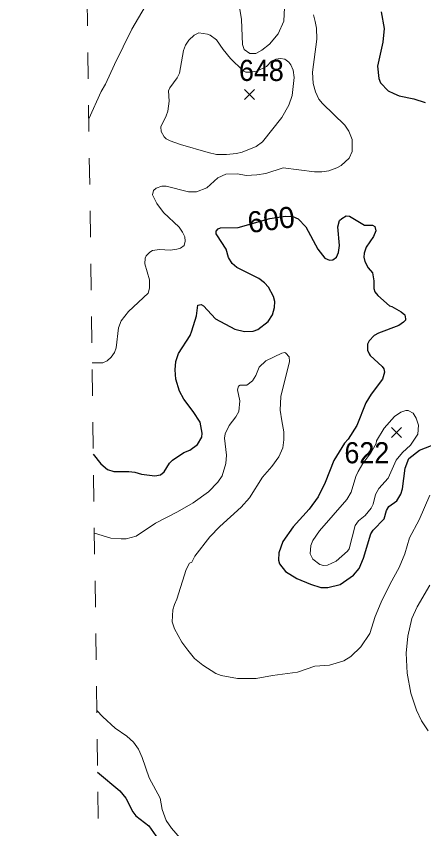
# Model space of a CAD drawing. Extents: x 294.2 to 320.3, y 7482.7 to 7510.7.
# Drawn here: x 294.252 to 295.794, y 7487.296 to 7490.371 of the extents above; entities that cross this region are included whole.
import ezdxf
from ezdxf.enums import TextEntityAlignment as Align

# ---------------------------------------------------------------- set-up
doc = ezdxf.new("R2010")
doc.units = 0
doc.header["$LTSCALE"] = 0.032
doc.linetypes.add('SHORT_DASHED', pattern=[2.7, 1.5, -1.2])
for name, color, linetype, lineweight in [('1', 7, 'Continuous', 25), ('2', 7, 'Continuous', 13), ('21', 7, 'Continuous', 25), ('22', 7, 'SHORT_DASHED', 13)]:
    doc.layers.add(name, color=color, linetype=linetype, lineweight=lineweight)
doc.layers.add('61', color=7, linetype='Continuous')

msp = doc.modelspace()

# ---------------------------------------------------------------- linework, layer by layer
at = {"layer": '1'}
for points in [[(295.6328, 7490.3885), (295.6437, 7490.3247), (295.6386, 7490.2736), (295.6181, 7490.1823), (295.6231, 7490.1355), (295.6298, 7490.1199), (295.6588, 7490.0897), (295.6799, 7490.0784), (295.701, 7490.0704), (295.756, 7490.0591), (295.7988, 7490.0444)], [(294.5431, 7488.7135), (294.571, 7488.6774), (294.5965, 7488.6557), (294.6205, 7488.6484), (294.6779, 7488.6484), (294.7006, 7488.6457), (294.725, 7488.6382), (294.7758, 7488.6322), (294.7968, 7488.636), (294.8118, 7488.6467), (294.8315, 7488.679), (294.8431, 7488.6909), (294.8853, 7488.7204), (294.9081, 7488.7291), (294.9375, 7488.7502), (294.9541, 7488.7783), (294.9554, 7488.7936), (294.9477, 7488.8345), (294.9215, 7488.8753), (294.8857, 7488.9213), (294.8691, 7488.952), (294.8551, 7488.9979), (294.8532, 7489.0324), (294.8551, 7489.0643), (294.866, 7489.0943), (294.9094, 7489.1627), (294.9166, 7489.1804), (294.9341, 7489.2369), (294.9391, 7489.2773), (294.9513, 7489.2805), (294.9602, 7489.2757), (295.0062, 7489.2256), (295.0784, 7489.1868), (295.115, 7489.178), (295.1482, 7489.1793), (295.1654, 7489.1862), (295.205, 7489.2163), (295.221, 7489.2406), (295.2292, 7489.2686), (295.2295, 7489.2921), (295.2245, 7489.3104), (295.2062, 7489.3464), (295.1913, 7489.362), (295.1691, 7489.3781), (295.0857, 7489.4206), (295.0685, 7489.4351), (295.0549, 7489.4582), (295.046, 7489.4899), (295.011, 7489.5442), (295.0078, 7489.5479), (295.0083, 7489.5581), (295.0155, 7489.5667), (295.0247, 7489.5705), (295.0918, 7489.5716), (295.2108, 7489.6056), (295.2699, 7489.6147), (295.2988, 7489.613), (295.3182, 7489.6044), (295.347, 7489.5748), (295.3925, 7489.4899), (295.4195, 7489.4557), (295.4368, 7489.4487), (295.4502, 7489.4493), (295.4636, 7489.4589), (295.4713, 7489.4768), (295.4744, 7489.5036), (295.4681, 7489.5738), (295.4751, 7489.5987), (295.4834, 7489.6058), (295.5, 7489.6153), (295.5121, 7489.6147), (295.5695, 7489.5802), (295.6002, 7489.5802), (295.6085, 7489.5758), (295.6123, 7489.5592), (295.6033, 7489.5379), (295.5757, 7489.4977), (295.5683, 7489.4742), (295.567, 7489.4589), (295.5702, 7489.4436), (295.5836, 7489.4187), (295.5996, 7489.4002), (295.6054, 7489.3695), (295.6054, 7489.3408), (295.6092, 7489.3287), (295.6194, 7489.314), (295.6647, 7489.275), (295.673, 7489.2731), (295.7088, 7489.252), (295.7215, 7489.2412), (295.7247, 7489.2265), (295.7241, 7489.2214), (295.717, 7489.2131), (295.6999, 7489.2003), (295.622, 7489.1716)], [(295.622, 7489.1716), (295.6066, 7489.1627), (295.5868, 7489.1422), (295.5811, 7489.1295), (295.5811, 7489.1078), (295.5875, 7489.0937), (295.5913, 7489.0867)], [(295.5913, 7489.0867), (295.6366, 7489.0451), (295.6424, 7489.0369), (295.6456, 7489.0241), (295.6379, 7488.9979), (295.5945, 7488.9411), (295.574, 7488.9085), (295.5408, 7488.8217), (295.5074, 7488.7705), (295.4935, 7488.7555), (295.454, 7488.6892), (295.4202, 7488.6059), (295.394, 7488.5523), (295.3595, 7488.505), (295.2989, 7488.4386), (295.2606, 7488.3825), (295.2453, 7488.3403), (295.2446, 7488.3122), (295.2478, 7488.2982), (295.2708, 7488.2701), (295.3132, 7488.2431), (295.3653, 7488.2221), (295.4036, 7488.2088), (295.4304, 7488.2088), (295.4777, 7488.2203), (295.5275, 7488.2554), (295.5498, 7488.2815), (295.5651, 7488.32), (295.5938, 7488.4125), (295.6028, 7488.4259), (295.6443, 7488.4693), (295.6531, 7488.4999), (295.662, 7488.515), (295.6914, 7488.5376), (295.7067, 7488.5624), (295.7139, 7488.5829), (295.7234, 7488.6608), (295.7375, 7488.6978), (295.7771, 7488.7285), (295.8231, 7488.7467)], [(294.5593, 7487.5101), (294.6441, 7487.4397), (294.6661, 7487.412), (294.6923, 7487.3602), (294.7038, 7487.3449), (294.753, 7487.3066), (294.7887, 7487.2562)]]:
    msp.add_lwpolyline(points, dxfattribs=at)
at = {"layer": '2'}
msp.add_line((294.5729, 7490.0872), (294.526, 7489.9831), dxfattribs=at)
for points in [[(294.7651, 7490.453), (294.6891, 7490.3221), (294.6227, 7490.1893), (294.5895, 7490.114), (294.5729, 7490.0872)], [(295.2669, 7490.4051), (295.2644, 7490.3528), (295.2427, 7490.3055), (295.2095, 7490.266), (295.1814, 7490.2436), (295.1584, 7490.2308), (295.1354, 7490.2302), (295.1144, 7490.2461), (295.1073, 7490.2647), (295.1035, 7490.3592), (295.0958, 7490.4064)], [(294.5384, 7489.0596), (294.5787, 7489.0599), (294.5953, 7489.0675), (294.6112, 7489.0815), (294.6227, 7489.0988), (294.6297, 7489.1167), (294.6381, 7489.192), (294.6483, 7489.2189), (294.6757, 7489.2539), (294.7504, 7489.3235), (294.7561, 7489.3427), (294.7561, 7489.3734), (294.7383, 7489.434), (294.7389, 7489.4551), (294.7434, 7489.464), (294.7574, 7489.4787), (294.7677, 7489.4844), (294.7932, 7489.4882), (294.8341, 7489.4864), (294.8596, 7489.4895), (294.8737, 7489.494), (294.8864, 7489.5042), (294.8902, 7489.5202), (294.8896, 7489.5368), (294.8813, 7489.5547), (294.8679, 7489.5726), (294.8092, 7489.6287), (294.7836, 7489.6632), (294.7676, 7489.6952), (294.7715, 7489.7118), (294.781, 7489.7207), (294.8022, 7489.7277), (294.8188, 7489.7277), (294.903, 7489.7066), (294.9337, 7489.7066), (294.9733, 7489.7219), (295.0141, 7489.7596), (295.0448, 7489.7737), (295.0882, 7489.7743), (295.1214, 7489.7692), (295.1623, 7489.7705), (295.1955, 7489.7762), (295.2619, 7489.7973), (295.3806, 7489.7826), (295.4074, 7489.7826), (295.4342, 7489.7865), (295.4649, 7489.7973), (295.4815, 7489.8069), (295.5109, 7489.8343), (295.523, 7489.8599), (295.523, 7489.9045), (295.5102, 7489.9365), (295.4955, 7489.9595), (295.4106, 7490.0406), (295.3972, 7490.0578), (295.3838, 7490.0859), (295.3755, 7490.1166), (295.3723, 7490.16), (295.3889, 7490.2851), (295.3876, 7490.326), (295.3831, 7490.3515), (295.3761, 7490.3771)], [(295.2567, 7488.8396), (295.2503, 7488.8805), (295.2529, 7488.9315), (295.2861, 7489.0643), (295.2842, 7489.0822), (295.2714, 7489.0962), (295.2682, 7489.0982), (295.2568, 7489.0956), (295.1955, 7489.0675), (295.1705, 7489.0432), (295.1578, 7489.012), (295.1456, 7488.9916), (295.1246, 7488.9749), (295.0984, 7488.9743), (295.0926, 7488.9711), (295.0894, 7488.9571), (295.0971, 7488.9162), (295.0933, 7488.8754), (295.0831, 7488.8549), (295.0569, 7488.8217), (295.0422, 7488.7911), (295.0396, 7488.7738), (295.0467, 7488.7094), (295.0447, 7488.6787), (295.0307, 7488.6315), (295.0147, 7488.6072), (294.9796, 7488.5714), (294.9209, 7488.5293), (294.8622, 7488.4948), (294.7791, 7488.4527), (294.7051, 7488.4028), (294.6681, 7488.3926), (294.6489, 7488.3926), (294.6093, 7488.3952), (294.5471, 7488.4142)], [(295.1833, 7488.6263), (295.2191, 7488.6672), (295.2452, 7488.7042), (295.2605, 7488.7374), (295.2644, 7488.7681), (295.2638, 7488.7987), (295.2567, 7488.8396)], [(295.8173, 7488.5586), (295.7758, 7488.4655), (295.7394, 7488.3965), (295.7215, 7488.3365), (295.7011, 7488.2841), (295.666, 7488.2228), (295.6321, 7488.1539), (295.6098, 7488.099), (295.5894, 7488.0351), (295.5561, 7487.984), (295.5172, 7487.9476), (295.4917, 7487.931), (295.4368, 7487.9151), (295.3819, 7487.9106), (295.3157, 7487.8884), (295.221, 7487.8761), (295.1597, 7487.8646), (295.0882, 7487.864), (295.0269, 7487.8761), (295.0065, 7487.8838), (294.9573, 7487.9144), (294.9266, 7487.94), (294.9011, 7487.9713), (294.8787, 7488.0019), (294.8506, 7488.053), (294.8411, 7488.0792), (294.8442, 7488.1245), (294.85, 7488.1449), (294.859, 7488.1654), (294.894, 7488.2777), (294.9069, 7488.3007), (294.9158, 7488.3045), (294.9273, 7488.3275), (294.9847, 7488.4003), (295.0217, 7488.4399), (295.1022, 7488.5133), (295.1348, 7488.5484), (295.1833, 7488.6263)], [(295.8109, 7487.6661), (295.7848, 7487.7044), (295.7662, 7487.744), (295.7445, 7487.8091), (295.7311, 7487.8844), (295.7266, 7487.9598), (295.733, 7488.0249), (295.749, 7488.0913), (295.7694, 7488.136), (295.8173, 7488.2177)], [(294.5561, 7487.7438), (294.5788, 7487.7189), (294.6259, 7487.6763), (294.67, 7487.6463), (294.6948, 7487.6233), (294.714, 7487.5971), (294.728, 7487.5652), (294.7543, 7487.4886), (294.7957, 7487.412), (294.8034, 7487.3686), (294.8187, 7487.3264), (294.8385, 7487.2976), (294.8794, 7487.2511)]]:
    msp.add_lwpolyline(points, dxfattribs=at)
for points in [[(295.0351, 7490.2461), (295.009, 7490.2825), (294.986, 7490.2998), (294.9758, 7490.3036), (294.942, 7490.3081), (294.9253, 7490.3004), (294.9049, 7490.2812), (294.8922, 7490.2621), (294.8845, 7490.2417), (294.8692, 7490.1561), (294.8602, 7490.1383), (294.8322, 7490.1006), (294.8276, 7490.0885), (294.8302, 7490.0502), (294.8251, 7490.0118), (294.8194, 7489.994), (294.7983, 7489.9531), (294.7996, 7489.9352), (294.8117, 7489.9148), (294.8194, 7489.9071), (294.8341, 7489.9001), (294.8737, 7489.8854), (294.9784, 7489.856), (295.009, 7489.8483), (295.0473, 7489.8483), (295.0856, 7489.8516), (295.1061, 7489.8573), (295.1597, 7489.879), (295.1839, 7489.8963), (295.2561, 7489.9876), (295.2829, 7490.0348), (295.2963, 7490.0719), (295.3033, 7490.1395), (295.2995, 7490.1676), (295.2912, 7490.1881), (295.2835, 7490.197), (295.2676, 7490.2085), (295.2516, 7490.211), (295.2338, 7490.2084), (295.2178, 7490.2015), (295.1982, 7490.1813), (295.1621, 7490.163), (295.1383, 7490.1592), (295.1205, 7490.1603), (295.1086, 7490.1657), (295.0626, 7490.211)], [(295.6117, 7488.5612), (295.6022, 7488.5242), (295.5945, 7488.5089), (295.5715, 7488.482), (295.5466, 7488.4616), (295.5338, 7488.4431), (295.5115, 7488.3556), (295.5051, 7488.346), (295.4617, 7488.309), (295.4291, 7488.293), (295.4138, 7488.2924), (295.3998, 7488.2962), (295.3742, 7488.316), (295.364, 7488.3365), (295.3665, 7488.3684), (295.3736, 7488.3863), (295.3991, 7488.4233), (295.5032, 7488.5427), (295.5192, 7488.5702), (295.5364, 7488.6289), (295.5453, 7488.6481), (295.5636, 7488.6785), (295.5935, 7488.7184), (295.613, 7488.754), (295.6149, 7488.7636), (295.6436, 7488.8115), (295.6832, 7488.8562), (295.7075, 7488.8728), (295.7254, 7488.8785), (295.7343, 7488.8785), (295.7535, 7488.8683), (295.7649, 7488.8498), (295.7739, 7488.823), (295.7707, 7488.7891), (295.7433, 7488.7483), (295.7132, 7488.7195), (295.6896, 7488.6915), (295.659, 7488.6225), (295.6239, 7488.5836)]]:
    msp.add_lwpolyline(points, close=True, dxfattribs=at)
at = {"layer": '21'}
for p, q in [((295.1152, 7490.0938), (295.1527, 7490.0563)), ((295.1527, 7490.0938), (295.1152, 7490.0563)), ((295.6717, 7488.8145), (295.7092, 7488.777)), ((295.7092, 7488.8145), (295.6717, 7488.777))]:
    msp.add_line(p, q, dxfattribs=at)
at = {"layer": '22'}
msp.add_line((294.6234, 7482.7353), (294.2515, 7510.4214), dxfattribs=at)

# ---------------------------------------------------------------- texts
at = {"layer": '61', "width": 0.95}
for s, p in [('648', (295.1793, 7490.1265)), ('622', (295.5783, 7488.6791))]:
    msp.add_text(s, height=0.08, dxfattribs=at).set_placement(p, align=Align.CENTER)
at = {"layer": '61'}
msp.add_text('600', height=0.08, rotation=7.646, dxfattribs=at).set_placement((295.2213, 7489.562), align=Align.CENTER)

doc.saveas('drawing.dxf')
